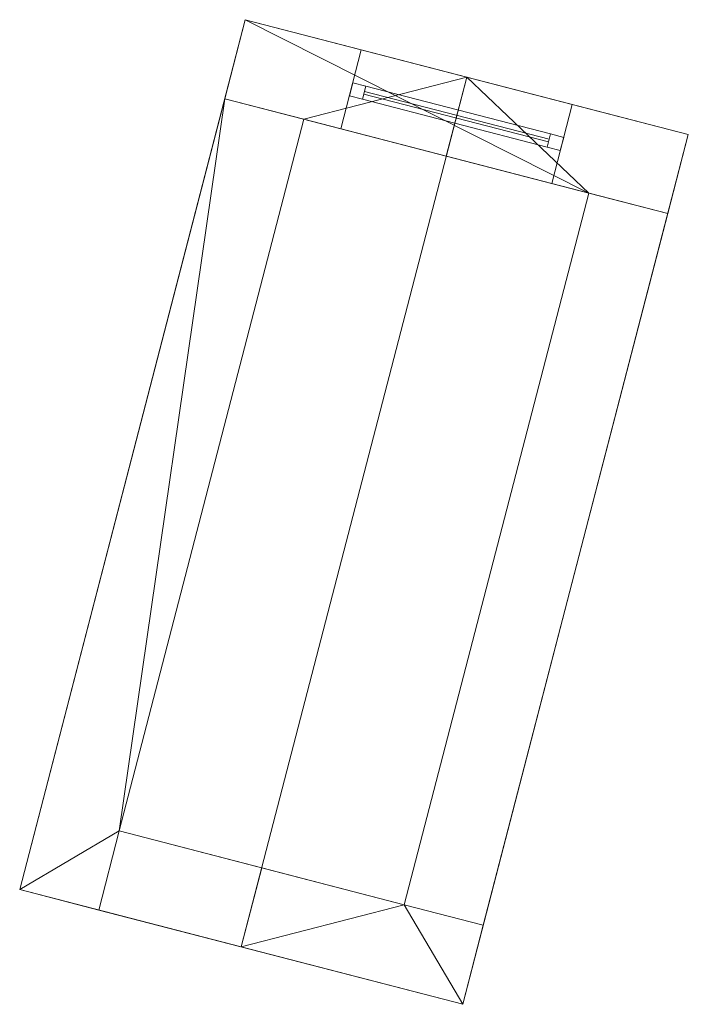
# Model space of a CAD drawing. Header units: millimetres. Extents: x -430348 to -225823, y -86243 to 5084.
# Tile 947 of 1056: x -330914 to -328459, y -31713 to -28097. Entities that reach past the tile are written whole.
import ezdxf

# ---------------------------------------------------------------- set-up
doc = ezdxf.new("R2010")
doc.units = ezdxf.units.MM
for name, color, linetype, lineweight in [('A-GLAZ-CURT', 52, 'Continuous', 9), ('A-GLAZ-CWMG', 51, 'Continuous', 9), ('A-ROOF', 132, 'Continuous', 9), ('A-WALL', 113, 'Continuous', 9)]:
    doc.layers.add(name, color=color, linetype=linetype, lineweight=lineweight)

# ---------------------------------------------------------------- blocks, each defined once
blk = doc.blocks.new('System Panel - Door-300769-_3D_ Copy 1')
at = {"layer": 'A-GLAZ-CURT'}
mesh = blk.add_polyface(dxfattribs=at)
corners = [(-350, 5), (-350, 5, 1652.4), (350, 5, 1652.4), (350, 5)]
mesh.append_faces([[corners[k] for k in face] for face in [(1, 2, 3, 0)]])
mesh = blk.add_polyface(dxfattribs=at)
corners = [(350, -5), (-350, -5), (-350, 5), (350, 5)]
mesh.append_faces([[corners[k] for k in face] for face in [(0, 1, 2, 3)]])
mesh = blk.add_polyface(dxfattribs=at)
corners = [(-350, -5, 1652.4), (350, -5, 1652.4), (350, 5, 1652.4), (-350, 5, 1652.4)]
mesh.append_faces([[corners[k] for k in face] for face in [(0, 1, 2, 3)]])
mesh = blk.add_polyface(dxfattribs=at)
corners = [(-350, -5), (-350, -5, 1652.4), (-350, 5, 1652.4), (-350, 5)]
mesh.append_faces([[corners[k] for k in face] for face in [(0, 1, 2, 3)]])
mesh = blk.add_polyface(dxfattribs=at)
corners = [(350, -5, 1652.4), (350, -5), (350, 5), (350, 5, 1652.4)]
mesh.append_faces([[corners[k] for k in face] for face in [(0, 1, 2, 3)]])
mesh = blk.add_polyface(dxfattribs=at)
corners = [(-350, -5), (350, -5), (350, -5, 1652.4), (-350, -5, 1652.4)]
mesh.append_faces([[corners[k] for k in face] for face in [(3, 0, 1, 2)]])
blk = doc.blocks.new('Rectangular Mullion - 50mm x 50mm-300767-_3D_ Copy 1')
at = {"layer": 'A-GLAZ-CWMG'}
mesh = blk.add_polyface(dxfattribs=at)
corners = [(0, 25), (-50, 25), (-50, -25), (0, -25)]
mesh.append_faces([[corners[k] for k in face] for face in [(3, 0, 1, 2)]])
mesh = blk.add_polyface(dxfattribs=at)
corners = [(0, 25, -1752.4), (0, -25, -1752.4), (-50, -25, -1752.4), (-50, 25, -1752.4)]
mesh.append_faces([[corners[k] for k in face] for face in [(3, 0, 1, 2)]])
mesh = blk.add_polyface(dxfattribs=at)
corners = [(-50, 25), (0, 25), (0, 25, -1752.4), (-50, 25, -1752.4)]
mesh.append_faces([[corners[k] for k in face] for face in [(0, 1, 2, 3)]])
mesh = blk.add_polyface(dxfattribs=at)
corners = [(-50, -25), (-50, 25), (-50, 25, -1752.4), (-50, -25, -1752.4)]
mesh.append_faces([[corners[k] for k in face] for face in [(0, 1, 2, 3)]])
mesh = blk.add_polyface(dxfattribs=at)
corners = [(0, 25), (0, -25), (0, -25, -1752.4), (0, 25, -1752.4)]
mesh.append_faces([[corners[k] for k in face] for face in [(0, 1, 2, 3)]])
mesh = blk.add_polyface(dxfattribs=at)
corners = [(0, -25), (-50, -25), (-50, -25, -1752.4), (0, -25, -1752.4)]
mesh.append_faces([[corners[k] for k in face] for face in [(0, 1, 2, 3)]])
blk = doc.blocks.new('Rectangular Mullion - 50mm x 50mm-279927-_3D_ Copy 1')
at = {"layer": 'A-GLAZ-CWMG'}
mesh = blk.add_polyface(dxfattribs=at)
corners = [(0, 25), (-50, 25), (-50, -25), (0, -25)]
mesh.append_faces([[corners[k] for k in face] for face in [(3, 0, 1, 2)]])
mesh = blk.add_polyface(dxfattribs=at)
corners = [(0, 25, -700), (0, -25, -700), (-50, -25, -700), (-50, 25, -700)]
mesh.append_faces([[corners[k] for k in face] for face in [(3, 0, 1, 2)]])
mesh = blk.add_polyface(dxfattribs=at)
corners = [(-50, 25), (0, 25), (0, 25, -700), (-50, 25, -700)]
mesh.append_faces([[corners[k] for k in face] for face in [(0, 1, 2, 3)]])
mesh = blk.add_polyface(dxfattribs=at)
corners = [(-50, -25), (-50, 25), (-50, 25, -700), (-50, -25, -700)]
mesh.append_faces([[corners[k] for k in face] for face in [(0, 1, 2, 3)]])
mesh = blk.add_polyface(dxfattribs=at)
corners = [(0, 25), (0, -25), (0, -25, -700), (0, 25, -700)]
mesh.append_faces([[corners[k] for k in face] for face in [(0, 1, 2, 3)]])
mesh = blk.add_polyface(dxfattribs=at)
corners = [(0, -25), (-50, -25), (-50, -25, -700), (0, -25, -700)]
mesh.append_faces([[corners[k] for k in face] for face in [(0, 1, 2, 3)]])
blk = doc.blocks.new('Rectangular Mullion - 50mm x 50mm-300768-_3D_ Copy 1')
at = {"layer": 'A-GLAZ-CWMG'}
mesh = blk.add_polyface(dxfattribs=at)
corners = [(0, 25), (-50, 25), (-50, -25), (0, -25)]
mesh.append_faces([[corners[k] for k in face] for face in [(3, 0, 1, 2)]])
mesh = blk.add_polyface(dxfattribs=at)
corners = [(0, 25, -1752.4), (0, -25, -1752.4), (-50, -25, -1752.4), (-50, 25, -1752.4)]
mesh.append_faces([[corners[k] for k in face] for face in [(3, 0, 1, 2)]])
mesh = blk.add_polyface(dxfattribs=at)
corners = [(-50, 25), (0, 25), (0, 25, -1752.4), (-50, 25, -1752.4)]
mesh.append_faces([[corners[k] for k in face] for face in [(0, 1, 2, 3)]])
mesh = blk.add_polyface(dxfattribs=at)
corners = [(-50, -25), (-50, 25), (-50, 25, -1752.4), (-50, -25, -1752.4)]
mesh.append_faces([[corners[k] for k in face] for face in [(0, 1, 2, 3)]])
mesh = blk.add_polyface(dxfattribs=at)
corners = [(0, 25), (0, -25), (0, -25, -1752.4), (0, 25, -1752.4)]
mesh.append_faces([[corners[k] for k in face] for face in [(0, 1, 2, 3)]])
mesh = blk.add_polyface(dxfattribs=at)
corners = [(0, -25), (-50, -25), (-50, -25, -1752.4), (0, -25, -1752.4)]
mesh.append_faces([[corners[k] for k in face] for face in [(0, 1, 2, 3)]])
blk = doc.blocks.new('Rectangular Mullion - 50mm x 50mm-279928-_3D_ Copy 1')
at = {"layer": 'A-GLAZ-CWMG'}
mesh = blk.add_polyface(dxfattribs=at)
corners = [(0, 25), (-50, 25), (-50, -25), (0, -25)]
mesh.append_faces([[corners[k] for k in face] for face in [(3, 0, 1, 2)]])
mesh = blk.add_polyface(dxfattribs=at)
corners = [(0, 25, -700), (0, -25, -700), (-50, -25, -700), (-50, 25, -700)]
mesh.append_faces([[corners[k] for k in face] for face in [(3, 0, 1, 2)]])
mesh = blk.add_polyface(dxfattribs=at)
corners = [(-50, 25), (0, 25), (0, 25, -700), (-50, 25, -700)]
mesh.append_faces([[corners[k] for k in face] for face in [(0, 1, 2, 3)]])
mesh = blk.add_polyface(dxfattribs=at)
corners = [(-50, -25), (-50, 25), (-50, 25, -700), (-50, -25, -700)]
mesh.append_faces([[corners[k] for k in face] for face in [(0, 1, 2, 3)]])
mesh = blk.add_polyface(dxfattribs=at)
corners = [(0, 25), (0, -25), (0, -25, -700), (0, 25, -700)]
mesh.append_faces([[corners[k] for k in face] for face in [(0, 1, 2, 3)]])
mesh = blk.add_polyface(dxfattribs=at)
corners = [(0, -25), (-50, -25), (-50, -25, -700), (0, -25, -700)]
mesh.append_faces([[corners[k] for k in face] for face in [(0, 1, 2, 3)]])

msp = doc.modelspace()

# ---------------------------------------------------------------- block references
at = {"layer": 'A-GLAZ-CURT', "rotation": 165.4649826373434}
msp.add_blockref('System Panel - Door-300769-_3D_ Copy 1', (-329310.1, -28452.8, 58806), dxfattribs=at)
at = {"layer": 'A-GLAZ-CWMG', "extrusion": (0, 0, -1), "rotation": 14.53501736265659}
msp.add_blockref('Rectangular Mullion - 50mm x 50mm-300768-_3D_ Copy 1', (329697.3, -28352.4, -58756), dxfattribs=at)
at = {"layer": 'A-GLAZ-CWMG', "extrusion": (-0.967994, 0.250972, 0), "rotation": 90}
msp.add_blockref('Rectangular Mullion - 50mm x 50mm-279927-_3D_ Copy 1', (110189.7, 60508.5, 311979.4), dxfattribs=at)
at = {"layer": 'A-GLAZ-CWMG', "extrusion": (0.967994, -0.250972, 0), "rotation": 270}
msp.add_blockref('Rectangular Mullion - 50mm x 50mm-279928-_3D_ Copy 1', (-110189.7, 58756, -311279.4), dxfattribs=at)
at = {"layer": 'A-GLAZ-CWMG', "rotation": 345.4649826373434}
msp.add_blockref('Rectangular Mullion - 50mm x 50mm-300767-_3D_ Copy 1', (-328922.9, -28553.2, 60508.5), dxfattribs=at)

# ---------------------------------------------------------------- meshes
at = {"layer": 'A-ROOF'}
mesh = msp.add_polyface(dxfattribs=at)
corners = [(-330100.6, -31502, 61003.9), (-330913.7, -31291.2, 60519), (-330085.5, -28096.8, 60519), (-329272.4, -28307.6, 61003.9)]
mesh.append_faces([[corners[k] for k in face] for face in [(1, 2, 3, 0)]])
mesh = msp.add_polyface(dxfattribs=at)
corners = [(-330913.7, -31291.2, 60692.2), (-330100.6, -31502, 61177.1), (-329272.4, -28307.6, 61177.1), (-330085.5, -28096.8, 60692.2)]
mesh.append_faces([[corners[k] for k in face] for face in [(2, 3, 0, 1)]])
mesh = msp.add_polyface(dxfattribs=at)
corners = [(-330913.7, -31291.2, 60519), (-330913.7, -31291.2, 60692.2), (-330085.5, -28096.8, 60692.2), (-330085.5, -28096.8, 60519)]
mesh.append_faces([[corners[k] for k in face] for face in [(2, 3, 0, 1)]])
mesh = msp.add_polyface(dxfattribs=at)
corners = [(-330085.5, -28096.8, 60692.2), (-329272.4, -28307.6, 61177.1), (-328459.3, -28518.5, 60692.2), (-328459.3, -28518.5, 60519), (-329272.4, -28307.6, 61003.9), (-330085.5, -28096.8, 60519)]
mesh.append_faces([[corners[k] for k in face] for face in [(0, 1, 4, 5)]], dxfattribs={"vtx1": -1})
mesh.append_faces([[corners[k] for k in face] for face in [(2, 3, 4, 1)]], dxfattribs={"vtx2": -1})
mesh = msp.add_polyface(dxfattribs=at)
corners = [(-328459.3, -28518.5, 60519), (-329287.5, -31712.8, 60519), (-330100.6, -31502, 61003.9), (-329272.4, -28307.6, 61003.9)]
mesh.append_faces([[corners[k] for k in face] for face in [(0, 1, 2, 3)]])
mesh = msp.add_polyface(dxfattribs=at)
corners = [(-329287.5, -31712.8, 60692.2), (-328459.3, -28518.5, 60692.2), (-329272.4, -28307.6, 61177.1), (-330100.6, -31502, 61177.1)]
mesh.append_faces([[corners[k] for k in face] for face in [(3, 0, 1, 2)]])
mesh = msp.add_polyface(dxfattribs=at)
corners = [(-328459.3, -28518.5, 60519), (-328459.3, -28518.5, 60692.2), (-329287.5, -31712.8, 60692.2), (-329287.5, -31712.8, 60519)]
mesh.append_faces([[corners[k] for k in face] for face in [(2, 3, 0, 1)]])
mesh = msp.add_polyface(dxfattribs=at)
corners = [(-329287.5, -31712.8, 60692.2), (-330100.6, -31502, 61177.1), (-330913.7, -31291.2, 60692.2), (-330913.7, -31291.2, 60519), (-330100.6, -31502, 61003.9), (-329287.5, -31712.8, 60519)]
mesh.append_faces([[corners[k] for k in face] for face in [(0, 1, 4, 5)]], dxfattribs={"vtx1": -1})
mesh.append_faces([[corners[k] for k in face] for face in [(2, 3, 4, 1)]], dxfattribs={"vtx2": -1})
at = {"layer": 'A-WALL'}
mesh = msp.add_polyface(dxfattribs=at)
corners = [(-330085.5, -28096.8, 58428.2), (-328459.3, -28518.5, 58428.2), (-328534.6, -28808.9, 58428.2), (-328825, -28733.6, 58428.2), (-329870.4, -28462.5, 58428.2), (-330160.8, -28387.2, 58428.2)]
mesh.append_faces([[corners[k] for k in face] for face in [(3, 0, 1, 2), (0, 3, 4, 5)]], dxfattribs={"vtx0": -1})
mesh = msp.add_polyface(dxfattribs=at)
corners = [(-330085.5, -28096.8, 60519), (-330085.5, -28096.8, 58428.2), (-330160.8, -28387.2, 58428.2), (-330160.8, -28387.2, 60519)]
mesh.append_faces([[corners[k] for k in face] for face in [(0, 1, 2, 3)]])
mesh = msp.add_polyface(dxfattribs=at)
corners = [(-330085.5, -28096.8, 60519), (-330160.8, -28387.2, 60519), (-329870.4, -28462.5, 60692.2), (-329347.7, -28598, 61003.9), (-329272.4, -28307.6, 61003.9)]
mesh.append_faces([[corners[k] for k in face] for face in [(2, 4, 0, 1)]], dxfattribs={"vtx0": -1})
mesh.append_faces([[corners[k] for k in face] for face in [(2, 3, 4)]], dxfattribs={"vtx2": -1})
mesh = msp.add_polyface(dxfattribs=at)
corners = [(-328459.3, -28518.5, 58428.2), (-330085.5, -28096.8, 58428.2), (-330085.5, -28096.8, 60519), (-329272.4, -28307.6, 61003.9), (-328459.3, -28518.5, 60519), (-328885.2, -28408, 58756), (-328885.2, -28408, 60508.5), (-329659.6, -28207.2, 60508.5), (-329659.6, -28207.2, 58756)]
mesh.append_faces([[corners[k] for k in face] for face in [(3, 7, 2)]], dxfattribs={"vtx0": -1, "vtx1": -1})
mesh.append_faces([[corners[k] for k in face] for face in [(8, 1, 2, 7)]], dxfattribs={"vtx0": -1, "vtx2": -1})
mesh.append_faces([[corners[k] for k in face] for face in [(4, 0, 5, 6), (8, 5, 0, 1), (3, 4, 6, 7)]], dxfattribs={"vtx1": -1, "vtx3": -1})
mesh = msp.add_polyface(dxfattribs=at)
corners = [(-328885.2, -28408, 60508.5), (-328960.5, -28698.4, 60508.5), (-329734.9, -28497.6, 60508.5), (-329659.6, -28207.2, 60508.5)]
mesh.append_faces([[corners[k] for k in face] for face in [(1, 2, 3, 0)]])
mesh = msp.add_polyface(dxfattribs=at)
corners = [(-329659.6, -28207.2, 60508.5), (-329734.9, -28497.6, 60508.5), (-329734.9, -28497.6, 58756), (-329659.6, -28207.2, 58756)]
mesh.append_faces([[corners[k] for k in face] for face in [(1, 2, 3, 0)]])
mesh = msp.add_polyface(dxfattribs=at)
corners = [(-328960.5, -28698.4, 58756), (-328885.2, -28408, 58756), (-329659.6, -28207.2, 58756), (-329734.9, -28497.6, 58756)]
mesh.append_faces([[corners[k] for k in face] for face in [(2, 3, 0, 1)]])
mesh = msp.add_polyface(dxfattribs=at)
corners = [(-328534.6, -28808.9, 60519), (-328459.3, -28518.5, 60519), (-329272.4, -28307.6, 61003.9), (-329347.7, -28598, 61003.9), (-328825, -28733.6, 60692.2)]
mesh.append_faces([[corners[k] for k in face] for face in [(4, 2, 3)]], dxfattribs={"vtx0": -1})
mesh.append_faces([[corners[k] for k in face] for face in [(1, 2, 4, 0)]], dxfattribs={"vtx1": -1})
mesh = msp.add_polyface(dxfattribs=at)
corners = [(-330160.8, -28387.2, 58428.2), (-330913.7, -31291.2, 58428.2), (-330913.7, -31291.2, 60519), (-330160.8, -28387.2, 60519)]
mesh.append_faces([[corners[k] for k in face] for face in [(3, 0, 1, 2)]])
mesh = msp.add_polyface(dxfattribs=at)
corners = [(-330913.7, -31291.2, 58428.2), (-330160.8, -28387.2, 58428.2), (-329870.4, -28462.5, 58428.2), (-330548, -31076.1, 58428.2), (-330623.3, -31366.5, 58428.2)]
mesh.append_faces([[corners[k] for k in face] for face in [(3, 0, 1, 2)]], dxfattribs={"vtx0": -1})
mesh.append_faces([[corners[k] for k in face] for face in [(3, 4, 0)]], dxfattribs={"vtx2": -1})
mesh = msp.add_polyface(dxfattribs=at)
corners = [(-330160.8, -28387.2, 60519), (-330913.7, -31291.2, 60519), (-330623.3, -31366.5, 60692.2), (-330548, -31076.1, 60692.2), (-329870.4, -28462.5, 60692.2)]
mesh.append_faces([[corners[k] for k in face] for face in [(4, 0, 3)]], dxfattribs={"vtx1": -1})
mesh.append_faces([[corners[k] for k in face] for face in [(1, 2, 3, 0)]], dxfattribs={"vtx2": -1})
mesh = msp.add_polyface(dxfattribs=at)
corners = [(-330160.8, -28387.2, 58428.2), (-329870.4, -28462.5, 58428.2), (-328825, -28733.6, 58428.2), (-328534.6, -28808.9, 58428.2), (-328534.6, -28808.9, 60519), (-328825, -28733.6, 60692.2), (-329347.7, -28598, 61003.9), (-329870.4, -28462.5, 60692.2), (-330160.8, -28387.2, 60519), (-328960.5, -28698.4, 60508.5), (-328960.5, -28698.4, 58756), (-329734.9, -28497.6, 58756), (-329734.9, -28497.6, 60508.5)]
mesh.append_faces([[corners[k] for k in face] for face in [(0, 11, 8)]], dxfattribs={"vtx0": -1, "vtx1": -1})
mesh.append_faces([[corners[k] for k in face] for face in [(11, 0, 1, 10), (12, 7, 8, 11), (10, 3, 4, 9)]], dxfattribs={"vtx0": -1, "vtx2": -1})
mesh.append_faces([[corners[k] for k in face] for face in [(2, 3, 10, 1), (5, 6, 9, 4)]], dxfattribs={"vtx1": -1, "vtx2": -1})
mesh.append_faces([[corners[k] for k in face] for face in [(6, 7, 12, 9)]], dxfattribs={"vtx1": -1, "vtx3": -1})
mesh = msp.add_polyface(dxfattribs=at)
corners = [(-330160.8, -28387.2, 58428.2), (-330160.8, -28387.2, 60519), (-329870.4, -28462.5, 60692.2), (-329870.4, -28462.5, 58428.2)]
mesh.append_faces([[corners[k] for k in face] for face in [(3, 0, 1, 2)]])
mesh = msp.add_polyface(dxfattribs=at)
corners = [(-328885.2, -28408, 58756), (-328960.5, -28698.4, 58756), (-328960.5, -28698.4, 60508.5), (-328885.2, -28408, 60508.5)]
mesh.append_faces([[corners[k] for k in face] for face in [(1, 2, 3, 0)]])
mesh = msp.add_polyface(dxfattribs=at)
corners = [(-329870.4, -28462.5, 58428.2), (-329870.4, -28462.5, 60692.2), (-330548, -31076.1, 60692.2), (-330623.3, -31366.5, 60692.2), (-330623.3, -31366.5, 58428.2), (-330548, -31076.1, 58428.2)]
mesh.append_faces([[corners[k] for k in face] for face in [(2, 3, 4, 5), (5, 0, 1, 2)]], dxfattribs={"vtx3": -1})
mesh = msp.add_polyface(dxfattribs=at)
corners = [(-328459.3, -28518.5, 58428.2), (-328459.3, -28518.5, 60519), (-328534.6, -28808.9, 60519), (-328534.6, -28808.9, 58428.2)]
mesh.append_faces([[corners[k] for k in face] for face in [(1, 2, 3, 0)]])
mesh = msp.add_polyface(dxfattribs=at)
corners = [(-329502.6, -31347.1, 58428.2), (-329502.6, -31347.1, 60692.2), (-328825, -28733.6, 60692.2), (-328825, -28733.6, 58428.2)]
mesh.append_faces([[corners[k] for k in face] for face in [(1, 2, 3, 0)]])
mesh = msp.add_polyface(dxfattribs=at)
corners = [(-328534.6, -28808.9, 58428.2), (-329212.2, -31422.4, 58428.2), (-329502.6, -31347.1, 58428.2), (-328825, -28733.6, 58428.2)]
mesh.append_faces([[corners[k] for k in face] for face in [(0, 1, 2, 3)]])
mesh = msp.add_polyface(dxfattribs=at)
corners = [(-329212.2, -31422.4, 60519), (-328534.6, -28808.9, 60519), (-328825, -28733.6, 60692.2), (-329502.6, -31347.1, 60692.2)]
mesh.append_faces([[corners[k] for k in face] for face in [(3, 0, 1, 2)]])
mesh = msp.add_polyface(dxfattribs=at)
corners = [(-328534.6, -28808.9, 60519), (-328534.6, -28808.9, 58428.2), (-328825, -28733.6, 58428.2), (-328825, -28733.6, 60692.2)]
mesh.append_faces([[corners[k] for k in face] for face in [(2, 3, 0, 1)]])
mesh = msp.add_polyface(dxfattribs=at)
corners = [(-329212.2, -31422.4, 58428.2), (-328534.6, -28808.9, 58428.2), (-328534.6, -28808.9, 60519), (-329212.2, -31422.4, 60519)]
mesh.append_faces([[corners[k] for k in face] for face in [(3, 0, 1, 2)]])
mesh = msp.add_polyface(dxfattribs=at)
corners = [(-329287.5, -31712.8, 58428.2), (-330623.3, -31366.5, 58428.2), (-330548, -31076.1, 58428.2), (-329502.6, -31347.1, 58428.2), (-329212.2, -31422.4, 58428.2)]
mesh.append_faces([[corners[k] for k in face] for face in [(3, 0, 1, 2)]], dxfattribs={"vtx0": -1})
mesh.append_faces([[corners[k] for k in face] for face in [(3, 4, 0)]], dxfattribs={"vtx2": -1})
mesh = msp.add_polyface(dxfattribs=at)
corners = [(-330623.3, -31366.5, 58428.2), (-330623.3, -31366.5, 60692.2), (-330548, -31076.1, 60692.2), (-330548, -31076.1, 58428.2)]
mesh.append_faces([[corners[k] for k in face] for face in [(0, 1, 2, 3)]])
mesh = msp.add_polyface(dxfattribs=at)
corners = [(-330623.3, -31366.5, 60692.2), (-330100.6, -31502, 61003.9), (-330025.3, -31211.6, 61003.9), (-330548, -31076.1, 60692.2)]
mesh.append_faces([[corners[k] for k in face] for face in [(2, 3, 0, 1)]])
mesh = msp.add_polyface(dxfattribs=at)
corners = [(-330548, -31076.1, 58428.2), (-330548, -31076.1, 60692.2), (-330025.3, -31211.6, 61003.9), (-329502.6, -31347.1, 60692.2), (-329212.2, -31422.4, 60519), (-329212.2, -31422.4, 58428.2), (-329502.6, -31347.1, 58428.2)]
mesh.append_faces([[corners[k] for k in face] for face in [(0, 1, 3, 6)]], dxfattribs={"vtx1": -1, "vtx2": -1})
mesh.append_faces([[corners[k] for k in face] for face in [(4, 5, 6, 3), (1, 2, 3)]], dxfattribs={"vtx2": -1})
mesh = msp.add_polyface(dxfattribs=at)
corners = [(-330100.6, -31502, 61003.9), (-329287.5, -31712.8, 60519), (-329212.2, -31422.4, 60519), (-329502.6, -31347.1, 60692.2), (-330025.3, -31211.6, 61003.9)]
mesh.append_faces([[corners[k] for k in face] for face in [(3, 0, 1, 2)]], dxfattribs={"vtx0": -1})
mesh.append_faces([[corners[k] for k in face] for face in [(3, 4, 0)]], dxfattribs={"vtx2": -1})
mesh = msp.add_polyface(dxfattribs=at)
corners = [(-330913.7, -31291.2, 60519), (-330913.7, -31291.2, 58428.2), (-330623.3, -31366.5, 58428.2), (-330623.3, -31366.5, 60692.2)]
mesh.append_faces([[corners[k] for k in face] for face in [(0, 1, 2, 3)]])
mesh = msp.add_polyface(dxfattribs=at)
corners = [(-329212.2, -31422.4, 58428.2), (-329212.2, -31422.4, 60519), (-329502.6, -31347.1, 60692.2), (-329502.6, -31347.1, 58428.2)]
mesh.append_faces([[corners[k] for k in face] for face in [(3, 0, 1, 2)]])
mesh = msp.add_polyface(dxfattribs=at)
corners = [(-330623.3, -31366.5, 58428.2), (-329287.5, -31712.8, 58428.2), (-329287.5, -31712.8, 60519), (-330100.6, -31502, 61003.9), (-330623.3, -31366.5, 60692.2)]
mesh.append_faces([[corners[k] for k in face] for face in [(2, 0, 1)]], dxfattribs={"vtx0": -1})
mesh.append_faces([[corners[k] for k in face] for face in [(4, 0, 2, 3)]], dxfattribs={"vtx1": -1})
mesh = msp.add_polyface(dxfattribs=at)
corners = [(-329287.5, -31712.8, 60519), (-329287.5, -31712.8, 58428.2), (-329212.2, -31422.4, 58428.2), (-329212.2, -31422.4, 60519)]
mesh.append_faces([[corners[k] for k in face] for face in [(0, 1, 2, 3)]])

doc.saveas('drawing.dxf')
